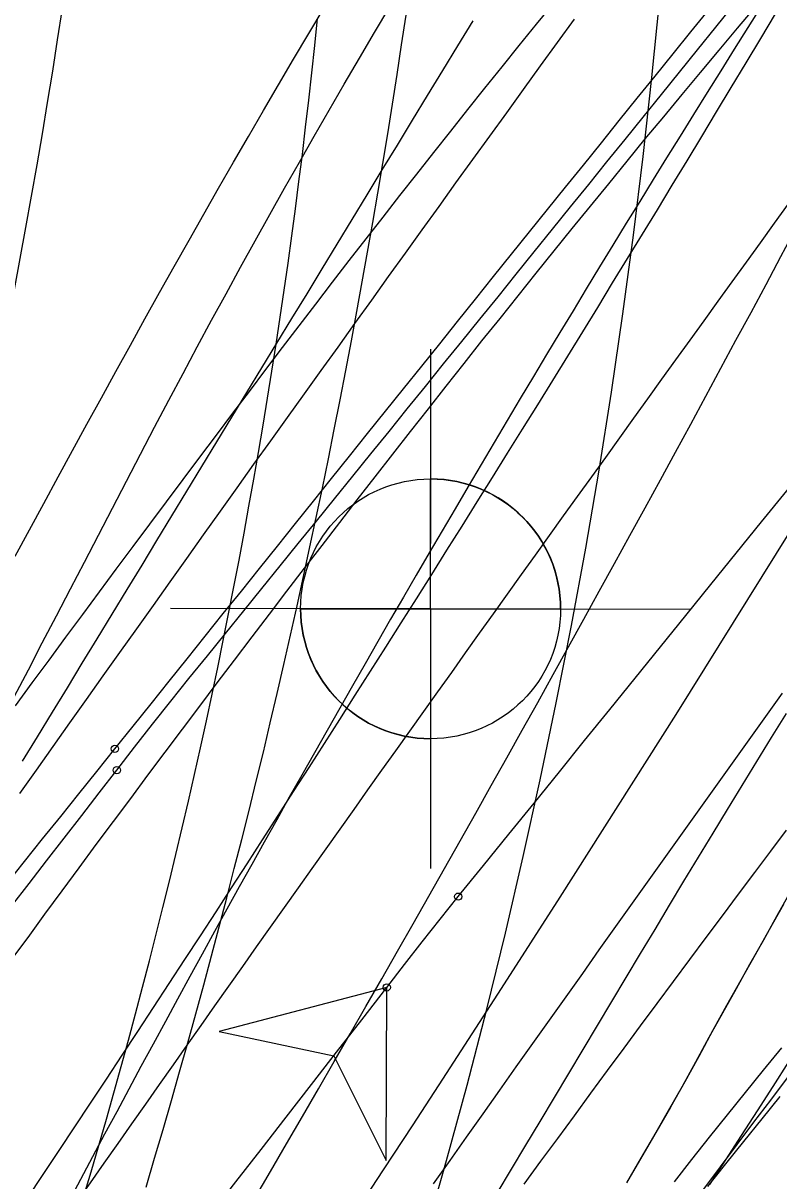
# Model space of a CAD drawing. Extents: x -14 to 1565148, y -25 to 642856.
# Drawn here: x 1564902.42 to 1564911.14, y 636464.92 to 636478.28 of the extents above; entities that cross this region are included whole.
import ezdxf

# ---------------------------------------------------------------- set-up
doc = ezdxf.new("R2010")
doc.units = 0
for name, color, linetype in [('_CIVIL_CONSTRUCTION', 7, 'Continuous'), ('DR_P_Headwall', 7, 'Continuous'), ('MT_P_Drums', 7, 'Continuous'), ('PM_P_Edge_Line', 7, 'Continuous'), ('PV_P_EOP', 7, 'Continuous'), ('PV_X_EOP', 7, 'Continuous'), ('TR_Turning_Path25', 7, 'Continuous'), ('TR_Turning_Path27', 7, 'Continuous'), ('TR_Turning_Path28', 7, 'Continuous'), ('TR_Turning_Path28 - Copy-1', 7, 'Continuous')]:
    doc.layers.add(name, color=color, linetype=linetype)

msp = doc.modelspace()

# ---------------------------------------------------------------- linework, layer by layer
at = {"layer": '_CIVIL_CONSTRUCTION'}
for p, q in [((1564907.122, 636471.521), (1564907.125, 636474.521)), ((1564907.122, 636471.521), (1564907.124, 636473.021)), ((1564907.122, 636471.521), (1564904.122, 636471.524)), ((1564905.622, 636471.522), (1564907.122, 636471.521)), ((1564907.122, 636471.521), (1564907.119, 636468.521)), ((1564907.122, 636471.521), (1564907.121, 636470.021)), ((1564907.122, 636471.521), (1564910.122, 636471.518)), ((1564908.622, 636471.519), (1564907.122, 636471.521))]:
    msp.add_line(p, q, dxfattribs=at)
msp.add_circle((1564907.122, 636471.521), 1.5, dxfattribs=at)
for start, end in [(359.94, 89.94), (179.94, 269.94)]:
    msp.add_arc((1564907.122, 636471.521), 1.5, start, end, dxfattribs=at)
at = {"layer": 'DR_P_Headwall'}
for points in [[(1564905.267, 636476.074), (1564905.437, 636476.377), (1564905.608, 636476.679), (1564905.78, 636476.98), (1564905.952, 636477.28), (1564906.126, 636477.579), (1564906.3, 636477.878), (1564906.476, 636478.175), (1564906.652, 636478.471)], [(1564905.522, 636474.874), (1564905.696, 636475.16), (1564905.87, 636475.445), (1564906.043, 636475.731), (1564906.217, 636476.017), (1564906.391, 636476.303), (1564906.565, 636476.59), (1564906.74, 636476.876), (1564906.914, 636477.163), (1564907.088, 636477.449), (1564907.263, 636477.736), (1564907.437, 636478.023), (1564907.612, 636478.31)], [(1564902.318, 636470.505), (1564902.48, 636470.817), (1564902.641, 636471.128), (1564902.803, 636471.439), (1564902.966, 636471.751), (1564903.128, 636472.061), (1564903.29, 636472.372), (1564903.452, 636472.684), (1564903.613, 636472.996), (1564903.775, 636473.308), (1564903.937, 636473.619), (1564904.1, 636473.929), (1564904.265, 636474.238), (1564904.43, 636474.546), (1564904.595, 636474.854), (1564904.762, 636475.16), (1564904.929, 636475.466), (1564905.098, 636475.77), (1564905.267, 636476.074)], [(1564902.414, 636469.761), (1564902.586, 636470.044), (1564902.758, 636470.327), (1564902.93, 636470.61), (1564903.102, 636470.893), (1564903.274, 636471.176), (1564903.447, 636471.46), (1564903.619, 636471.743), (1564903.792, 636472.027), (1564903.964, 636472.311), (1564904.137, 636472.595), (1564904.31, 636472.88), (1564904.483, 636473.164), (1564904.656, 636473.449), (1564904.829, 636473.733), (1564905.002, 636474.018), (1564905.175, 636474.303), (1564905.349, 636474.589), (1564905.522, 636474.874)], [(1564911.276, 636468.256), (1564911.119, 636467.975), (1564910.962, 636467.695), (1564910.804, 636467.414), (1564910.647, 636467.134), (1564910.489, 636466.854), (1564910.333, 636466.572), (1564910.18, 636466.286), (1564910.025, 636466.004), (1564909.865, 636465.725), (1564909.704, 636465.447), (1564909.544, 636465.17), (1564909.383, 636464.892)], [(1564911.194, 636468.108), (1564911.03, 636467.816), (1564910.866, 636467.525), (1564910.702, 636467.233), (1564910.538, 636466.941), (1564910.374, 636466.649), (1564910.216, 636466.353), (1564910.055, 636466.059), (1564909.889, 636465.767), (1564909.721, 636465.476), (1564909.553, 636465.185), (1564909.384, 636464.895)]]:
    msp.add_lwpolyline(points, dxfattribs=at)
msp.add_arc((1564621.877, 636629.939), 327.889, 325.51254, 333.71205, dxfattribs=at)
at = {"layer": 'MT_P_Drums'}
for points in [[(1564902.33, 636470.4), (1564902.525, 636470.665), (1564902.72, 636470.929), (1564902.914, 636471.193), (1564903.108, 636471.456), (1564903.302, 636471.718), (1564903.495, 636471.979), (1564903.688, 636472.24), (1564903.881, 636472.499), (1564904.074, 636472.758), (1564904.266, 636473.015), (1564904.459, 636473.272), (1564904.65, 636473.527), (1564904.841, 636473.78), (1564905.031, 636474.032), (1564905.222, 636474.285), (1564905.414, 636474.537), (1564905.606, 636474.788), (1564905.798, 636475.04), (1564905.991, 636475.291), (1564906.184, 636475.542), (1564906.378, 636475.792), (1564906.573, 636476.042), (1564906.767, 636476.292), (1564906.962, 636476.541), (1564907.158, 636476.79), (1564907.354, 636477.038), (1564907.551, 636477.285), (1564907.748, 636477.533), (1564907.946, 636477.779), (1564908.145, 636478.025), (1564908.344, 636478.271), (1564908.543, 636478.516)], [(1564902.381, 636469.387), (1564902.574, 636469.659), (1564902.766, 636469.931), (1564902.959, 636470.203), (1564903.151, 636470.475), (1564903.344, 636470.747), (1564903.537, 636471.018), (1564903.73, 636471.29), (1564903.923, 636471.561), (1564904.116, 636471.833), (1564904.31, 636472.104), (1564904.503, 636472.376), (1564904.697, 636472.647), (1564904.89, 636472.918), (1564905.084, 636473.19), (1564905.278, 636473.461), (1564905.472, 636473.732), (1564905.666, 636474.003), (1564905.86, 636474.274), (1564906.054, 636474.544), (1564906.248, 636474.815), (1564906.442, 636475.086), (1564906.637, 636475.357), (1564906.831, 636475.627), (1564907.026, 636475.898), (1564907.221, 636476.168), (1564907.415, 636476.438), (1564907.61, 636476.709), (1564907.805, 636476.979), (1564908, 636477.249), (1564908.196, 636477.519), (1564908.391, 636477.789), (1564908.586, 636478.059), (1564908.782, 636478.329)], [(1564907.156, 636464.881), (1564907.347, 636465.152), (1564907.538, 636465.422), (1564907.729, 636465.692), (1564907.92, 636465.962), (1564908.111, 636466.233), (1564908.303, 636466.503), (1564908.494, 636466.773), (1564908.685, 636467.043), (1564908.877, 636467.312), (1564909.069, 636467.582), (1564909.261, 636467.852), (1564909.453, 636468.122), (1564909.645, 636468.391), (1564909.837, 636468.661), (1564910.029, 636468.93), (1564910.221, 636469.2), (1564910.414, 636469.469), (1564910.606, 636469.738), (1564910.799, 636470.007), (1564910.991, 636470.276), (1564911.184, 636470.546)], [(1564908.203, 636464.879), (1564908.396, 636465.143), (1564908.589, 636465.406), (1564908.781, 636465.668), (1564908.972, 636465.929), (1564909.164, 636466.189), (1564909.355, 636466.448), (1564909.545, 636466.706), (1564909.735, 636466.963), (1564909.924, 636467.218), (1564910.113, 636467.472), (1564910.301, 636467.725), (1564910.489, 636467.977), (1564910.675, 636468.227), (1564910.862, 636468.476), (1564911.047, 636468.723), (1564911.231, 636468.967)]]:
    msp.add_lwpolyline(points, dxfattribs=at)
msp.add_arc((1565680.816, 635918.958), 950.13, 143.371986, 145.514886, dxfattribs=at)
at = {"layer": 'PM_P_Edge_Line'}
for points in [[(1564902.329, 636472.129), (1564902.494, 636472.434), (1564902.659, 636472.739), (1564902.824, 636473.045), (1564902.99, 636473.35), (1564903.156, 636473.654), (1564903.323, 636473.959), (1564903.49, 636474.263), (1564903.658, 636474.566), (1564903.826, 636474.869), (1564903.995, 636475.172), (1564904.164, 636475.474), (1564904.334, 636475.776), (1564904.505, 636476.077), (1564904.676, 636476.377), (1564904.848, 636476.677), (1564905.02, 636476.976), (1564905.193, 636477.274), (1564905.367, 636477.571), (1564905.541, 636477.868), (1564905.717, 636478.164), (1564905.892, 636478.459)], [(1564911.224, 636470.311), (1564911.054, 636470.035), (1564910.884, 636469.759), (1564910.715, 636469.482), (1564910.546, 636469.206), (1564910.378, 636468.929), (1564910.21, 636468.652), (1564910.042, 636468.375), (1564909.875, 636468.098), (1564909.708, 636467.82), (1564909.542, 636467.543), (1564909.375, 636467.266), (1564909.209, 636466.988), (1564909.043, 636466.711), (1564908.877, 636466.434), (1564908.712, 636466.156), (1564908.547, 636465.88), (1564908.381, 636465.603), (1564908.216, 636465.327), (1564908.051, 636465.05), (1564907.887, 636464.774)]]:
    msp.add_lwpolyline(points, dxfattribs=at)
msp.add_arc((1565082.945, 636369.665), 203.534, 141.93819, 152.59116, dxfattribs=at)
at = {"layer": 'PV_P_EOP'}
for radius in [82, 82.5]:
    msp.add_arc((1564834.986, 636485.101), radius, 315.38222, 5.72699, dxfattribs=at)
at = {"layer": 'PV_X_EOP'}
msp.add_arc((1564834.986, 636485.101), 80, 315.38222, 5.72699, dxfattribs=at)
at = {"layer": 'TR_Turning_Path25'}
for points in [[(1564902.279, 636467.46), (1564902.476, 636467.728), (1564902.672, 636467.996), (1564902.869, 636468.264), (1564903.067, 636468.532), (1564903.264, 636468.799), (1564903.462, 636469.066), (1564903.661, 636469.333), (1564903.86, 636469.6), (1564904.059, 636469.867), (1564904.258, 636470.133), (1564904.458, 636470.399), (1564904.659, 636470.665), (1564904.859, 636470.93), (1564905.061, 636471.196), (1564905.262, 636471.461), (1564905.464, 636471.725), (1564905.667, 636471.99), (1564905.869, 636472.254), (1564906.073, 636472.517), (1564906.276, 636472.781), (1564906.481, 636473.044), (1564906.685, 636473.306), (1564906.89, 636473.569), (1564907.096, 636473.831), (1564907.302, 636474.093), (1564907.508, 636474.354), (1564907.715, 636474.615), (1564907.923, 636474.875), (1564908.131, 636475.136), (1564908.339, 636475.395), (1564908.548, 636475.655), (1564908.757, 636475.914), (1564908.967, 636476.172), (1564909.178, 636476.43), (1564909.389, 636476.688), (1564909.6, 636476.946), (1564909.812, 636477.202), (1564910.024, 636477.459), (1564910.237, 636477.715), (1564910.451, 636477.97), (1564910.665, 636478.226), (1564910.88, 636478.48)], [(1564902.469, 636464.715), (1564902.652, 636464.99), (1564902.834, 636465.265), (1564903.017, 636465.54), (1564903.199, 636465.815), (1564903.381, 636466.091), (1564903.563, 636466.366), (1564903.744, 636466.642), (1564903.925, 636466.918), (1564904.106, 636467.194), (1564904.286, 636467.471), (1564904.466, 636467.747), (1564904.646, 636468.024), (1564904.826, 636468.301), (1564905.005, 636468.578), (1564905.184, 636468.855), (1564905.363, 636469.133), (1564905.541, 636469.411), (1564905.72, 636469.688), (1564905.897, 636469.966), (1564906.075, 636470.245), (1564906.252, 636470.523), (1564906.429, 636470.802), (1564906.606, 636471.08), (1564906.783, 636471.359), (1564906.959, 636471.638), (1564907.135, 636471.918), (1564907.31, 636472.197), (1564907.486, 636472.477), (1564907.661, 636472.757), (1564907.835, 636473.037), (1564908.01, 636473.317), (1564908.184, 636473.597), (1564908.358, 636473.878), (1564908.532, 636474.159), (1564908.705, 636474.44), (1564908.878, 636474.721), (1564909.051, 636475.002), (1564909.223, 636475.284), (1564909.395, 636475.565), (1564909.567, 636475.847), (1564909.739, 636476.129), (1564909.91, 636476.411), (1564910.081, 636476.694), (1564910.252, 636476.976), (1564910.422, 636477.259), (1564910.592, 636477.542), (1564910.762, 636477.825), (1564910.932, 636478.108), (1564911.101, 636478.391)], [(1564910.346, 636464.875), (1564910.528, 636465.158), (1564910.711, 636465.441), (1564910.893, 636465.724), (1564911.075, 636466.007), (1564911.257, 636466.291)], [(1564910.275, 636464.82), (1564910.467, 636465.078), (1564910.66, 636465.336), (1564910.853, 636465.593), (1564911.047, 636465.849), (1564911.241, 636466.105)]]:
    msp.add_lwpolyline(points, dxfattribs=at)
msp.add_arc((1564634.809, 636643.222), 324.972, 316.17032, 330.27877, dxfattribs=at)
at = {"layer": 'TR_Turning_Path27'}
for points in [[(1564903.479, 636469.905), (1564903.688, 636470.165), (1564903.896, 636470.425), (1564904.104, 636470.685), (1564904.313, 636470.945), (1564904.521, 636471.206), (1564904.729, 636471.466), (1564904.938, 636471.726), (1564905.146, 636471.986), (1564905.354, 636472.246), (1564905.563, 636472.505), (1564905.771, 636472.765), (1564905.979, 636473.025), (1564906.187, 636473.285), (1564906.395, 636473.544), (1564906.603, 636473.803), (1564906.811, 636474.063), (1564907.019, 636474.322), (1564907.227, 636474.581), (1564907.434, 636474.84), (1564907.642, 636475.098), (1564907.849, 636475.357), (1564908.057, 636475.615), (1564908.264, 636475.873), (1564908.472, 636476.131), (1564908.679, 636476.388), (1564908.886, 636476.645), (1564909.093, 636476.902), (1564909.3, 636477.159), (1564909.506, 636477.416), (1564909.713, 636477.672), (1564909.92, 636477.928), (1564910.126, 636478.183), (1564910.332, 636478.438)], [(1564903.501, 636469.658), (1564903.705, 636469.923), (1564903.913, 636470.189), (1564904.123, 636470.455), (1564904.333, 636470.717), (1564904.546, 636470.979), (1564904.756, 636471.238), (1564904.965, 636471.497), (1564905.175, 636471.757), (1564905.385, 636472.016), (1564905.594, 636472.275), (1564905.804, 636472.534), (1564906.014, 636472.793), (1564906.223, 636473.052), (1564906.433, 636473.311), (1564906.642, 636473.57), (1564906.852, 636473.829), (1564907.062, 636474.089), (1564907.271, 636474.348), (1564907.481, 636474.607), (1564907.69, 636474.866), (1564907.9, 636475.125), (1564908.109, 636475.385), (1564908.319, 636475.644), (1564908.528, 636475.903), (1564908.738, 636476.162), (1564908.947, 636476.421), (1564909.157, 636476.681), (1564909.366, 636476.94), (1564909.576, 636477.199), (1564909.785, 636477.458), (1564909.995, 636477.718), (1564910.204, 636477.977), (1564910.414, 636478.236), (1564910.623, 636478.496)], [(1564899.31, 636464.699), (1564899.518, 636464.959), (1564899.727, 636465.219), (1564899.935, 636465.48), (1564900.143, 636465.74), (1564900.352, 636466), (1564900.56, 636466.261), (1564900.769, 636466.521), (1564900.977, 636466.781), (1564901.186, 636467.042), (1564901.394, 636467.302), (1564901.603, 636467.562), (1564901.811, 636467.822), (1564902.02, 636468.083), (1564902.228, 636468.343), (1564902.437, 636468.603), (1564902.645, 636468.864), (1564902.854, 636469.124), (1564903.062, 636469.384), (1564903.271, 636469.644), (1564903.479, 636469.905)], [(1564899.635, 636464.694), (1564899.84, 636464.955), (1564900.044, 636465.215), (1564900.248, 636465.476), (1564900.452, 636465.736), (1564900.656, 636465.997), (1564900.86, 636466.258), (1564901.064, 636466.519), (1564901.268, 636466.78), (1564901.472, 636467.041), (1564901.675, 636467.303), (1564901.878, 636467.564), (1564902.082, 636467.826), (1564902.285, 636468.087), (1564902.488, 636468.349), (1564902.691, 636468.61), (1564902.893, 636468.872), (1564903.096, 636469.134), (1564903.299, 636469.396), (1564903.501, 636469.658)], [(1564906.616, 636467.15), (1564906.82, 636467.414), (1564907.025, 636467.676), (1564907.232, 636467.938), (1564907.441, 636468.198)], [(1564906.616, 636467.15), (1564904.683, 636466.639), (1564906.005, 636466.359), (1564906.61, 636465.15), (1564906.616, 636467.15)], [(1564909.935, 636464.904), (1564910.137, 636465.163), (1564910.341, 636465.421), (1564910.548, 636465.679), (1564910.755, 636465.935), (1564910.965, 636466.194), (1564911.175, 636466.454)], [(1564910.322, 636464.851), (1564910.53, 636465.111), (1564910.738, 636465.371), (1564910.947, 636465.631), (1564911.155, 636465.891)]]:
    msp.add_lwpolyline(points, dxfattribs=at)
msp.add_lwpolyline([(1564906.616, 636467.15), (1564904.683, 636466.639), (1564906.005, 636466.359), (1564906.61, 636465.15)], close=True, dxfattribs=at)
for centre in [(1564903.479, 636469.905), (1564903.479, 636469.905), (1564903.501, 636469.658), (1564903.501, 636469.658), (1564907.441, 636468.198), (1564907.441, 636468.198), (1564906.616, 636467.15), (1564906.616, 636467.15)]:
    msp.add_circle(centre, 0.0417, dxfattribs=at)
for centre, radius, start, end in [((1558241.035, 641864.874), 8577.009, 321.0086852, 321.4051906), ((1564317.874, 636921.747), 743.825, 317.658922, 322.32653)]:
    msp.add_arc(centre, radius, start, end, dxfattribs=at)
at = {"layer": 'TR_Turning_Path28'}
msp.add_lwpolyline([(1564903.839, 636464.844), (1564903.937, 636465.177), (1564904.035, 636465.51), (1564904.131, 636465.843), (1564904.226, 636466.177), (1564904.32, 636466.51), (1564904.412, 636466.845), (1564904.504, 636467.179), (1564904.594, 636467.514), (1564904.683, 636467.849), (1564904.771, 636468.185), (1564904.857, 636468.521), (1564904.943, 636468.857), (1564905.027, 636469.193), (1564905.11, 636469.53), (1564905.192, 636469.867), (1564905.272, 636470.205), (1564905.352, 636470.542), (1564905.43, 636470.88), (1564905.507, 636471.218), (1564905.582, 636471.557), (1564905.657, 636471.896), (1564905.73, 636472.235), (1564905.802, 636472.574), (1564905.873, 636472.914), (1564905.942, 636473.253), (1564906.011, 636473.593), (1564906.078, 636473.934), (1564906.144, 636474.274), (1564906.209, 636474.615), (1564906.272, 636474.956), (1564906.334, 636475.297), (1564906.395, 636475.639), (1564906.455, 636475.98), (1564906.514, 636476.322), (1564906.571, 636476.664), (1564906.627, 636477.006), (1564906.682, 636477.349), (1564906.736, 636477.692), (1564906.788, 636478.034), (1564906.839, 636478.377)], dxfattribs=at)
msp.add_arc((1564811.297, 636492.463), 92.643, 332.0438, 1.05959, dxfattribs=at)
at = {"layer": 'TR_Turning_Path28 - Copy-1'}
msp.add_lwpolyline([(1564903.114, 636464.718), (1564903.204, 636465.021), (1564903.293, 636465.324), (1564903.381, 636465.628), (1564903.467, 636465.932), (1564903.552, 636466.236), (1564903.635, 636466.541), (1564903.717, 636466.846), (1564903.798, 636467.152), (1564903.878, 636467.458), (1564903.956, 636467.764), (1564904.033, 636468.071), (1564904.108, 636468.378), (1564904.183, 636468.685), (1564904.255, 636468.992), (1564904.327, 636469.3), (1564904.397, 636469.608), (1564904.466, 636469.917), (1564904.534, 636470.226), (1564904.6, 636470.535), (1564904.665, 636470.844), (1564904.728, 636471.154), (1564904.791, 636471.464), (1564904.851, 636471.774), (1564904.911, 636472.084), (1564904.969, 636472.395), (1564905.026, 636472.706), (1564905.081, 636473.017), (1564905.136, 636473.328), (1564905.188, 636473.64), (1564905.24, 636473.952), (1564905.29, 636474.264), (1564905.339, 636474.576), (1564905.386, 636474.889), (1564905.432, 636475.201), (1564905.477, 636475.514), (1564905.52, 636475.827), (1564905.562, 636476.141), (1564905.602, 636476.454), (1564905.642, 636476.768), (1564905.68, 636477.082), (1564905.716, 636477.396), (1564905.751, 636477.71), (1564905.785, 636478.024), (1564905.817, 636478.338)], dxfattribs=at)
msp.add_arc((1564833.218, 636485.668), 76.862, 280.40777, 7.27378, dxfattribs=at)

doc.saveas('drawing.dxf')
